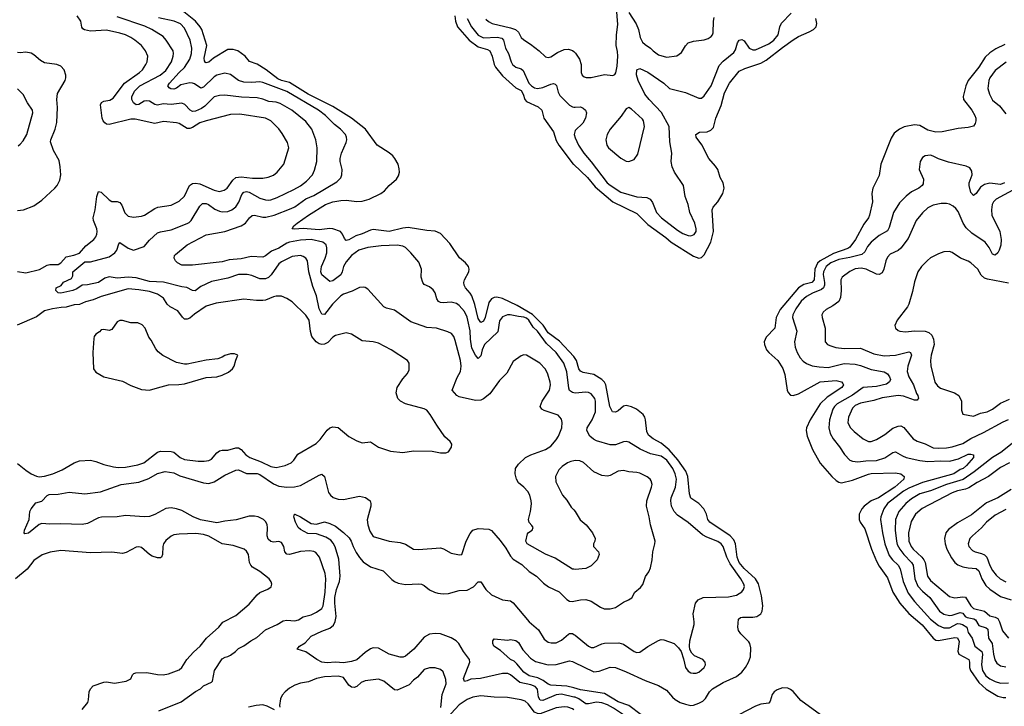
# Model space of a CAD drawing. Header units: inches. Extents: x 1834610 to 2027685, y 642842 to 774116.
# Tile 459 of 632: x 1955885 to 1963198, y 730063 to 735162. Entities that reach past the tile are written whole.
import ezdxf

# ---------------------------------------------------------------- set-up
doc = ezdxf.new("R2010")
doc.units = ezdxf.units.IN
doc.header["$MEASUREMENT"] = 0
doc.layers.add('B9753', color=7, linetype='Continuous')
doc.layers.add('B9763', color=7, linetype='Continuous')

msp = doc.modelspace()

# ---------------------------------------------------------------- linework, layer by layer
at = {"layer": 'B9753', "color": 5}
for points, elevation in [([(1955870, 733292.6), (1955930, 733281.5), (1956032.3, 733307.7), (1956090, 733338.4), (1956110, 733344.1), (1956170, 733343.7), (1956190, 733357.4), (1956230, 733401.3), (1956286.4, 733413.6), (1956330, 733429.1), (1956376.4, 733483.6), (1956435.6, 733530), (1956451.7, 733550), (1956458.9, 733570), (1956461.1, 733590), (1956457.3, 733610), (1956434.5, 733670), (1956431.9, 733690), (1956445.6, 733750), (1956457, 733850), (1956470, 733886.4), (1956490, 733882.3), (1956550, 733823.6), (1956570, 733812.2), (1956610, 733811.1), (1956630, 733804.2), (1956643.8, 733783.8), (1956666.7, 733726.7), (1956690, 733703.1), (1956730, 733694.9), (1956790, 733702.8), (1956811.5, 733710), (1956890, 733760.9), (1956910.8, 733769.2), (1957010, 733785.4), (1957070, 733815), (1957110, 733850.2), (1957147, 733930), (1957170, 733946.5), (1957190, 733948.1), (1957222.4, 733942.4), (1957330, 733895), (1957370, 733887.2), (1957404.2, 733895.8), (1957425.1, 733910), (1957468.6, 733971.4), (1957490.7, 733989.3), (1957530, 733994.2), (1957615, 733985), (1957690, 733985.4), (1957730, 733992.4), (1957770, 734006.9), (1957797.4, 734030), (1957846.6, 734090), (1957885.1, 734210), (1957875, 734250), (1957835.7, 734315.7), (1957810, 734352.6), (1957750, 734410.9), (1957710, 734431.4), (1957519.9, 734459.9), (1957450, 734459.1), (1957270, 734411.6), (1957224.4, 734395.6), (1957170, 734360.9), (1957150, 734353.2), (1957130, 734353.6), (1957070, 734391.5), (1957050, 734396.8), (1956953.7, 734406.3), (1956888.7, 734390), (1956743.5, 734423.5), (1956710, 734422.6), (1956550, 734382.5), (1956530, 734385.7), (1956516.5, 734396.5), (1956505.4, 734410), (1956497.7, 734430), (1956484.8, 734530), (1956494, 734546), (1956510, 734556.1), (1956554.6, 734565.4), (1956580.4, 734579.6), (1956663.6, 734690), (1956775.8, 734770), (1956796.8, 734790), (1956823.1, 734830), (1956831.9, 734850), (1956837.2, 734890), (1956819.3, 734930), (1956790, 734969.7), (1956741, 735010), (1956710, 735029), (1956670, 735049.8), (1956630, 735062.5), (1956530, 735083.4), (1956410, 735077.7), (1956365.8, 735085.8), (1956354.3, 735094.3), (1956347.1, 735107.1), (1956339, 735150), (1956312.3, 735190)], 380), ([(1960000, 731080.2), (1959990, 731082.4), (1959862.4, 731162.4), (1959790, 731191.6), (1959655.1, 731270), (1959645.1, 731290), (1959657.2, 731342.8), (1959665.2, 731354.8), (1959691.8, 731370), (1959698.7, 731390), (1959690, 731406), (1959668.2, 731428.2), (1959664.7, 731450), (1959679.7, 731510), (1959685.8, 731565.8), (1959683.6, 731590), (1959673.6, 731630), (1959658.7, 731658.7), (1959630, 731689.6), (1959590, 731722.4), (1959574.7, 731750), (1959566.2, 731790), (1959568.9, 731830), (1959590, 731860.3), (1959641.3, 731910), (1959682, 731930), (1959790, 731970.3), (1959830, 731994.6), (1959870, 732041.1), (1959886.6, 732070), (1959910.9, 732130), (1959915.3, 732170), (1959910, 732195.1), (1959885.7, 732225.7), (1959779.7, 732259.7), (1959762.7, 732270), (1959750, 732289), (1959766.3, 732330), (1959819.3, 732410), (1959828.5, 732450), (1959825.7, 732470), (1959808.4, 732530), (1959790, 732567.3), (1959749.5, 732610), (1959650, 732669.5), (1959630, 732672), (1959610, 732666.6), (1959550, 732623), (1959504.2, 732535.8), (1959450, 732482), (1959376.9, 732383.1), (1959330, 732345.4), (1959310, 732336), (1959270, 732334.6), (1959150, 732361.7), (1959131.1, 732371.1), (1959097.2, 732410), (1959134.5, 732505.5), (1959159.8, 732550), (1959165.3, 732590), (1959159.3, 732630), (1959120.2, 732780.2), (1959109.8, 732809.8), (1959091.8, 732831.8), (1959064.7, 732844.7), (1958981.2, 732870), (1958910, 732875.7), (1958790, 732917.2), (1958670, 733005.1), (1958610, 733019.7), (1958590, 733029.6), (1958470, 733159.5), (1958450, 733174), (1958436.6, 733176.6), (1958410, 733173.3), (1958353.8, 733146.2), (1958290, 733123.1), (1958270, 733110.8), (1958209.4, 733050), (1958150, 732973.3), (1958130, 732975.8), (1958110, 733015.1), (1958090.6, 733110), (1958061.4, 733181.4), (1958033.4, 733290), (1958021.8, 733370), (1958009.7, 733390), (1957990, 733404.2), (1957970, 733409.8), (1957910, 733403.5), (1957830, 733363.8), (1957810, 733348.5), (1957754, 733266), (1957732.6, 733247.4), (1957710, 733237), (1957670, 733237.4), (1957610, 733262.3), (1957574, 733270), (1957510, 733269.1), (1957430, 733242.4), (1957310, 733217.6), (1957230, 733180.8), (1957189.5, 733149.5), (1957170, 733151), (1957127.5, 733172.5), (1957090, 733177.7), (1956952.4, 733212.4), (1956850, 733218.7), (1956750, 733245.9), (1956690, 733249.5), (1956610, 733243.6), (1956548.6, 733251.4), (1956516.6, 733243.4), (1956470, 733211.1), (1956390, 733192.8), (1956350, 733191.1), (1956310, 733163.4), (1956279.1, 733150), (1956190, 733129.8), (1956170, 733133.2), (1956153.2, 733150), (1956157.2, 733170), (1956192.4, 733187.6), (1956210, 733212.2), (1956270, 733241.1), (1956279.2, 733260.8), (1956279.8, 733290), (1956370, 733363), (1956410, 733364.2), (1956550, 733401.1), (1956591.3, 733430), (1956607.2, 733450), (1956622.4, 733497.6), (1956630, 733508), (1956690, 733465.3), (1956730, 733449.5), (1956810, 733476.9), (1956850, 733525), (1956910, 733578.5), (1956932.3, 733587.7), (1957010, 733601.8), (1957130, 733647.2), (1957143.8, 733656.2), (1957158, 733670), (1957222, 733778), (1957243, 733797), (1957270, 733797.1), (1957286.7, 733790), (1957335.7, 733755.7), (1957370, 733739), (1957390, 733735.3), (1957430, 733738.3), (1957459.7, 733750), (1957490, 733771.1), (1957514, 733806), (1957536.1, 733863.9), (1957550, 733882.2), (1957570, 733886.6), (1957590, 733880.7), (1957670, 733836.4), (1957710, 733823.9), (1957730, 733822.6), (1957750, 733825), (1957797.4, 733842.6), (1957920.2, 733899.8), (1957970, 733928.3), (1958016.7, 733963.4), (1958060.9, 734010), (1958075.3, 734044.7), (1958091.4, 734110), (1958095.2, 734210), (1958085.8, 734270), (1958055.5, 734350), (1958010, 734406.2), (1957906.4, 734490), (1957819.5, 734539.5), (1957790, 734548.5), (1957734.6, 734554.6), (1957690, 734572.8), (1957650, 734581.2), (1957533.9, 734586.1), (1957410, 734600.7), (1957370, 734599.8), (1957330, 734588), (1957260.3, 734519.7), (1957236.4, 734503.6), (1957190, 734483), (1957170, 734479.8), (1957151.1, 734491.1), (1957112.9, 734532.9), (1957090, 734541.5), (1957010, 734533.2), (1956950, 734537.4), (1956910, 734528.4), (1956890, 734532.2), (1956850, 734556.3), (1956830, 734560.2), (1956810, 734555.9), (1956770, 734532.7), (1956750, 734530.6), (1956730, 734544.4), (1956717, 734570), (1956718.1, 734590), (1956737.7, 734630), (1956778.8, 734670), (1956928.1, 734750), (1956970, 734784.6), (1957012.7, 734850), (1957025.7, 734890), (1957028.2, 734910), (1957024, 734930), (1956973.3, 735010), (1956950, 735037.6), (1956865.7, 735090), (1956814.6, 735114.6), (1956610, 735184.4)], 360), ([(1960000, 732390.9), (1959990, 732392.8), (1959970, 732407.1), (1959964.5, 732424.5), (1959950, 732547.3), (1959927.7, 732610), (1959870, 732691.2), (1959798.3, 732758.3), (1959730, 732847.8), (1959698.1, 732878.1), (1959667.1, 732930), (1959650, 732946), (1959630, 732953.5), (1959590, 732957.3), (1959528.7, 732971.3), (1959507.3, 732970), (1959470, 732954.8), (1959450, 732926.6), (1959435.7, 732844.3), (1959338.3, 732750), (1959319.5, 732710), (1959310, 732665.1), (1959290, 732645.1), (1959270, 732669.7), (1959243.6, 732723.6), (1959232.3, 732790), (1959230.2, 732850.2), (1959214.8, 732930), (1959210, 732952.4), (1959190, 732995.1), (1959150, 733040.4), (1959130, 733055), (1959090, 733063.9), (1959030, 733058.5), (1959010, 733062), (1958997, 733070), (1958984.7, 733090), (1958970, 733133.2), (1958955.2, 733155.2), (1958930, 733177), (1958890, 733196.2), (1958878.7, 733210), (1958867.7, 733250), (1958868.4, 733310), (1958850, 733360.9), (1958790, 733431.8), (1958750, 733469.6), (1958730, 733481.3), (1958688.4, 733488.5), (1958570, 733481.8), (1958470, 733469.8), (1958404.2, 733450), (1958349.2, 733410), (1958310, 733362.7), (1958289.5, 733330), (1958280.1, 733290), (1958270, 733268), (1958210, 733221.8), (1958190, 733216.8), (1958130, 733266.9), (1958121.5, 733290), (1958127.9, 733330), (1958154.7, 733390), (1958165.9, 733430), (1958167.1, 733467.2), (1958161.4, 733490), (1958136.2, 733510), (1958050, 733529.9), (1957970, 733525.4), (1957890, 733509.2), (1957870, 733501.8), (1957810, 733465.6), (1957756.2, 733443.8), (1957710, 733407.8), (1957690, 733398), (1957604.1, 733404.1), (1957530, 733386.3), (1957442.3, 733377.7), (1957390, 733363.6), (1957170, 733339), (1957090, 733338.9), (1957056.8, 733356.8), (1957042.6, 733370), (1957032.2, 733390), (1957035.1, 733410), (1957041.9, 733418.1), (1957129.6, 733490), (1957270, 733563.8), (1957410, 733589.5), (1957529.4, 733630.6), (1957561.4, 733650), (1957592.1, 733690), (1957612.2, 733707.8), (1957630, 733710.8), (1957690, 733695.5), (1957714.5, 733694.5), (1957775.8, 733710), (1957900.8, 733759.3), (1957930, 733772.8), (1958010, 733831.5), (1958070, 733857.1), (1958241.7, 733958.4), (1958271.5, 733988.5), (1958279.1, 734010), (1958279.7, 734050), (1958265.1, 734110), (1958265.3, 734130), (1958275.6, 734170), (1958309.6, 734249.7), (1958314.7, 734270), (1958313.3, 734290), (1958303.9, 734310), (1958267.8, 734350), (1958223.9, 734383.9), (1958156, 734450), (1958105.7, 734490), (1957870, 734629.9), (1957690, 734696), (1957670, 734699.9), (1957610, 734694.5), (1957550, 734697.8), (1957511.1, 734711.1), (1957450, 734754), (1957410, 734764.8), (1957350, 734749.8), (1957330, 734738.7), (1957250, 734659.9), (1957230, 734654.2), (1957184.5, 734684.5), (1957170, 734691), (1957150, 734692.4), (1957081.5, 734678.5), (1957050, 734652.8), (1957030, 734645.7), (1957008.1, 734648.1), (1956996.1, 734656.1), (1956986.6, 734670), (1956997.8, 734690), (1957069.9, 734770), (1957110, 734807.5), (1957148.2, 734870), (1957161.9, 734910), (1957163.2, 734950), (1957151.2, 735010), (1957110, 735098.3), (1957078.5, 735130), (1957031.9, 735151.9), (1956915.3, 735175.3)], 340), ([(1960000.1, 732660.1), (1959893.8, 732773.8), (1959810, 732836.2), (1959773.7, 732893.7), (1959693.5, 732973.5), (1959580.1, 733040.1), (1959470, 733090.4), (1959430, 733100.2), (1959410, 733098.1), (1959390, 733089), (1959370, 733062), (1959342, 732950), (1959330, 732923.5), (1959310, 732912.8), (1959290, 732942), (1959266.5, 733046.5), (1959244.2, 733110), (1959232.2, 733132.2), (1959197.4, 733170), (1959186, 733190), (1959183.5, 733210), (1959188.9, 733230), (1959222, 733290), (1959223.1, 733310), (1959217.6, 733330), (1959196.8, 733356.8), (1959152.8, 733392.8), (1959080.3, 733500.3), (1959010, 733573), (1958970.6, 733590.6), (1958910, 733595.7), (1958770, 733618.1), (1958730, 733613.7), (1958630, 733587.8), (1958510, 733604.6), (1958490, 733599.7), (1958430, 733570.7), (1958382.8, 733557.2), (1958330, 733527.4), (1958310, 733522.6), (1958297.1, 733537.1), (1958283.2, 733570), (1958267.8, 733587.8), (1958210, 733607.9), (1958189.6, 733610.4), (1958110, 733602.2), (1957990, 733612.3), (1957925.9, 733605.9), (1957909.2, 733610), (1957922, 733630), (1957945.6, 733650), (1958030, 733711.3), (1958157.6, 733790), (1958210, 733808.5), (1958270, 733818.5), (1958310, 733820.5), (1958390, 733812.6), (1958430, 733815.4), (1958482, 733830), (1958568.6, 733871.4), (1958595.1, 733890), (1958629.5, 733930), (1958683.1, 733976.9), (1958698.2, 734001.8), (1958705.1, 734030), (1958704.7, 734055.3), (1958695.3, 734090), (1958672, 734130), (1958656.8, 734150), (1958630, 734173.1), (1958540.5, 734230), (1958454.6, 734350), (1958350.6, 734430), (1958210, 734516.5), (1958028.3, 734608.3), (1957890, 734695.9), (1957830, 734709.4), (1957802.6, 734722.6), (1957715.4, 734790), (1957650, 734831.3), (1957592.5, 734852.5), (1957559.1, 734890), (1957505.1, 734930), (1957470, 734940.9), (1957430, 734940.5), (1957324.9, 734875.1), (1957290, 734847.6), (1957270, 734841.3), (1957264.2, 734844.2), (1957256.9, 734856.9), (1957256.3, 734876.3), (1957275.2, 734970), (1957237.5, 735090), (1957225.5, 735110), (1957190, 735149.9), (1957091, 735231)], 320), ([(1959116.4, 735190), (1959122, 735150), (1959137.2, 735110), (1959223.9, 735010), (1959290, 734959.9), (1959359.6, 734939.6), (1959376.5, 734930), (1959395.3, 734890), (1959408.8, 734830), (1959419.2, 734810), (1959470, 734744.2), (1959570, 734656.8), (1959610, 734636.3), (1959624.5, 734610), (1959636, 734570), (1959650, 734553.6), (1959735, 734515.1), (1959763.1, 734490), (1959779.2, 734430), (1959849.7, 734329.7), (1959870, 734264.6), (1959889.7, 734229.7), (1959995.7, 734090), (1960000, 734085.9)], 320), ([(1959207.8, 735170), (1959240.1, 735110), (1959290, 735047), (1959330, 735026.1), (1959432.1, 735032.1), (1959465.4, 735025.4), (1959478.9, 735010), (1959494.6, 734950), (1959516.6, 734910), (1959535.3, 734850), (1959546.2, 734830), (1959569.6, 734809.6), (1959610, 734795.8), (1959624, 734784), (1959666.4, 734690), (1959686.8, 734670), (1959710, 734656.3), (1959731.5, 734651.5), (1959770, 734659.3), (1959830, 734684.4), (1959850, 734687.2), (1959862.4, 734682.4), (1959872.1, 734672.1), (1959884.7, 734624.7), (1959898.1, 734598.1), (1959970, 734526), (1959990, 734514.6), (1960000, 734513.1)], 340), ([(1959347.1, 735167.1), (1959368.2, 735148.2), (1959393.6, 735133.6), (1959530, 735102.3), (1959568.9, 735088.9), (1959589.1, 735070), (1959610.3, 735030), (1959630, 735011.8), (1959680.2, 734980.2), (1959743.8, 734930), (1959790, 734886), (1959810, 734881.3), (1959830, 734887), (1959880.6, 734919.4), (1959930, 734940.3), (1959962, 734942), (1959990, 734934), (1960000, 734925.5)], 360), ([(1955870, 733745.8), (1955913.2, 733750), (1955990, 733779.6), (1956050, 733822), (1956146.9, 733910), (1956163.9, 733930), (1956183.1, 733970), (1956189.8, 734010), (1956186.6, 734070), (1956177.5, 734117.5), (1956136, 734190), (1956114.6, 734254.6), (1956115.7, 734270), (1956149.8, 734350), (1956161.9, 734398.1), (1956165.4, 734510), (1956161.1, 734570), (1956166.2, 734613.8), (1956223, 734710), (1956227.8, 734730), (1956227.8, 734750), (1956214.7, 734790), (1956190, 734817.6), (1956162, 734830), (1956070, 734842.6), (1956039.6, 734859.6), (1955990, 734901.6), (1955970, 734913), (1955930, 734920.4), (1955890, 734916.4), (1955870, 734919.1)], 420), ([(1955874.1, 734225.9), (1955890, 734237.6), (1955910, 734262.4), (1955938, 734310), (1955982.2, 734470), (1955981.1, 734490), (1955944.4, 734544.4), (1955910, 734607.6), (1955870, 734649.7)], 440), ([(1955870, 731866.3), (1955930, 731816.9), (1955970.4, 731790), (1956010, 731771.4), (1956030, 731767.7), (1956070, 731773), (1956132.3, 731790), (1956200.6, 731819.4), (1956290, 731870.4), (1956330, 731886.4), (1956410, 731890.3), (1956450, 731882), (1956510, 731859.6), (1956581.4, 731841.4), (1956617.1, 731837.1), (1956670, 731839.1), (1956763.4, 731856.6), (1956808.1, 731871.9), (1956910, 731950.2), (1956930, 731957.6), (1957010, 731954), (1957029.4, 731949.4), (1957078, 731910), (1957110, 731896.5), (1957210, 731883.5), (1957256.6, 731883.4), (1957290, 731889.1), (1957310, 731898.3), (1957350, 731944.6), (1957370, 731960.8), (1957390, 731965.6), (1957430, 731964.2), (1957490, 731982.7), (1957510, 731982), (1957530, 731970.2), (1957564.1, 731930), (1957594.9, 731910), (1957678.3, 731878.3), (1957750, 731842.8), (1957790, 731835.5), (1957858, 731850), (1957900.5, 731870), (1957921.7, 731890), (1957950, 731934.9), (1958086.5, 732013.5), (1958116.6, 732043.4), (1958170, 732112.7), (1958190, 732130.4), (1958210, 732137.6), (1958250, 732132.4), (1958330, 732067.7), (1958390, 732033.4), (1958430, 732018.8), (1958490, 732027.3), (1958550, 731986.7), (1958638.8, 731958.8), (1958730, 731948.2), (1958810, 731960.5), (1958950, 731957.3), (1959010, 731946), (1959050, 731944.7), (1959070, 731952), (1959092.9, 731987.1), (1959094, 732010), (1959082, 732030), (1959043.2, 732063.2), (1958982.7, 732150), (1958935.1, 732230), (1958910, 732260.9), (1958890, 732273), (1958750, 732309.7), (1958713.6, 732330), (1958693, 732350), (1958682.6, 732390), (1958690, 732430.7), (1958730, 732494), (1958764.8, 732535.2), (1958778, 732562), (1958779, 732610), (1958765.2, 732630), (1958645.2, 732710), (1958550, 732759.7), (1958510, 732769.7), (1958430, 732776.9), (1958350, 732825.6), (1958310, 732837.6), (1958230, 732816.8), (1958210, 732803.1), (1958175, 732765), (1958150, 732751.5), (1958130, 732749.2), (1958110, 732755.4), (1958086.8, 732770), (1958056, 732810), (1958045.3, 732845.3), (1958034.3, 732930), (1958010, 732968.4), (1957907.9, 733067.9), (1957870, 733091.8), (1957830, 733107.9), (1957790, 733108.9), (1957770, 733104.6), (1957710, 733079), (1957690, 733075.9), (1957643.8, 733076.2), (1957550, 733087.5), (1957343.8, 733056.2), (1957270, 733034), (1957184.6, 732975.4), (1957150, 732946.3), (1957130, 732938.2), (1957110, 732938.4), (1957093.5, 732953.5), (1957059.5, 732999.5), (1957003.1, 733030), (1956981.6, 733050), (1956953, 733093), (1956910, 733122.9), (1956850, 733142.4), (1956770, 733156.6), (1956690, 733162.8), (1956490, 733105.8), (1956430, 733081.2), (1956373.1, 733066.9), (1956330, 733047.4), (1956290, 733044.4), (1956230, 733026.7), (1956194.3, 733025.7), (1956130, 733015.2), (1956070, 732999.6), (1956010, 732956.5), (1955865.9, 732894.1)], 380), ([(1960000, 731885.4), (1959979.1, 731880.9), (1959953, 731870), (1959915.3, 731844.7), (1959890, 731818.4), (1959873.7, 731790), (1959865.3, 731770), (1959866.7, 731730), (1959918, 731630), (1959950, 731594), (1959982, 731542), (1960000, 731521.7)], 360), ([(1956918, 730030), (1957084, 730096), (1957190, 730171.8), (1957227.1, 730192.9), (1957250, 730214.3), (1957310, 730242.4), (1957316.5, 730250), (1957332.2, 730330), (1957390, 730414.8), (1957411.3, 730428.7), (1957430, 730432.2), (1957450, 730443.6), (1957488, 730470), (1957510, 730492.7), (1957550, 730512.2), (1957602.2, 730550), (1957646.9, 730573.1), (1957710, 730630.2), (1957797.4, 730670), (1957841.5, 730698.5), (1957870, 730703), (1957930, 730698.3), (1957955.2, 730704.8), (1957990, 730726.4), (1958050, 730743), (1958090, 730761.6), (1958130, 730788.3), (1958138.5, 730810), (1958153.2, 730910), (1958159.9, 731010), (1958153.4, 731050), (1958112, 731170), (1958085, 731205), (1958070, 731212.9), (1958037.8, 731217.8), (1957970, 731211.4), (1957890, 731189.2), (1957870, 731193.7), (1957855.6, 731210), (1957848.2, 731250), (1957830, 731279.5), (1957810, 731286), (1957770, 731281.5), (1957750, 731286.2), (1957730, 731304.2), (1957722.5, 731330), (1957726.4, 731390), (1957723.5, 731410), (1957712.2, 731432.2), (1957695.1, 731450), (1957656, 731470), (1957630, 731475.4), (1957590, 731474.2), (1957493.3, 731446.7), (1957410, 731437.6), (1957350, 731424.7), (1957228.4, 731448.4), (1957173.7, 731470), (1957090, 731516.8), (1957050, 731530.6), (1957010, 731536.8), (1956970, 731531.3), (1956890, 731487), (1956850, 731473.5), (1956810.2, 731469.8), (1956670, 731481), (1956610, 731471.2), (1956493, 731467), (1956470, 731461.6), (1956390, 731420.7), (1956350, 731412), (1956190, 731418), (1956110, 731415.1), (1956050, 731421.2), (1956030, 731413.2), (1955950, 731349.6), (1955923.7, 731343.7), (1955919, 731350), (1955920.9, 731370), (1955954.5, 731450), (1955959.6, 731510), (1955969.6, 731530), (1956006.2, 731573.8), (1956050, 731587), (1956090, 731627.2), (1956104.5, 731635.5), (1956170, 731639.3), (1956253.7, 731653.7), (1956370, 731641.1), (1956485.1, 731654.9), (1956638, 731710), (1956770, 731728.2), (1956844.5, 731755.5), (1956910, 731792.1), (1956965.5, 731805.5), (1957030, 731795.5), (1957075.3, 731775.3), (1957250, 731723.1), (1957290, 731717.3), (1957330, 731729), (1957410, 731778.5), (1957490, 731816.5), (1957510, 731818.2), (1957570, 731791.7), (1957650, 731791.4), (1957670, 731784.5), (1957770, 731714.2), (1957810, 731698.2), (1957870.5, 731689.5), (1957927.2, 731692.8), (1957970, 731702), (1958110, 731779.5), (1958130, 731786), (1958150.2, 731770.2), (1958178.7, 731650), (1958192.7, 731630), (1958213.7, 731613.7), (1958250, 731601.5), (1958290, 731599.1), (1958410, 731622.3), (1958453.9, 731613.9), (1958487.7, 731590), (1958494.4, 731570), (1958494, 731550), (1958466.6, 731446.6), (1958470.5, 731410), (1958484.7, 731364.7), (1958510, 731324), (1958630, 731288.4), (1958710, 731280.5), (1958750, 731267.3), (1958810, 731230.8), (1958847.1, 731227.1), (1959010, 731238.7), (1959032.8, 731232.7), (1959090, 731200.5), (1959151.9, 731188.1), (1959170, 731191.3), (1959201.1, 731290), (1959230, 731346), (1959249.8, 731370.2), (1959290, 731383.2), (1959370, 731378.5), (1959390, 731367.4), (1959454.1, 731294.1), (1959496.4, 731236.4), (1959530, 731178.4), (1959550, 731155.8), (1959615.6, 731115.6), (1959670, 731064.2), (1959724.9, 731030), (1959776.3, 730976.3), (1959814, 730950), (1959892.3, 730912.3), (1959950, 730854.9), (1959970, 730844.2), (1959990, 730842.3), (1960000, 730844.2)], 360), ([(1960000, 730131.8), (1959910, 730152.6), (1959870, 730148.7), (1959770, 730105.3), (1959750, 730107.9), (1959739.2, 730130), (1959730.4, 730190), (1959714.4, 730210), (1959681.8, 730221.8), (1959599.3, 730239.3), (1959530, 730296.7), (1959510, 730307.2), (1959470, 730307), (1959308, 730270), (1959236.5, 730263.5), (1959210, 730251.2), (1959188.1, 730248.1), (1959180.4, 730270), (1959228.2, 730390), (1959225, 730410), (1959181.1, 730470), (1959146.3, 730530), (1959127.1, 730550), (1959090, 730572.6), (1959010, 730601.4), (1958970, 730604.5), (1958930, 730598.5), (1958890, 730577.5), (1958812.3, 730487.7), (1958750, 730434.2), (1958732.9, 730427.2), (1958710, 730427.7), (1958630, 730450.5), (1958550, 730494.4), (1958510, 730498.1), (1958489.6, 730490.4), (1958450, 730462.9), (1958390, 730408.5), (1958350, 730396.5), (1958290, 730386.8), (1958230, 730390.6), (1958170, 730386), (1958130, 730390.9), (1958091.6, 730410), (1958010, 730466.6), (1957946, 730486), (1957962.7, 730510), (1958005.3, 730534.7), (1958050, 730584.9), (1958130, 730621.8), (1958190, 730642.7), (1958215.4, 730664.6), (1958227.8, 730692.2), (1958235.4, 730730), (1958224.9, 730830), (1958225.6, 730870), (1958238.5, 730930), (1958259.4, 730990), (1958264.8, 731030), (1958256.6, 731156.6), (1958227.2, 731247.2), (1958213.9, 731273.9), (1958196, 731296), (1958158.7, 731318.7), (1958090, 731343.2), (1958025.1, 731345.1), (1957970, 731376.9), (1957954.7, 731390), (1957934, 731430), (1957921.2, 731470), (1957926, 731490), (1957929.3, 731490.7), (1957970, 731470.5), (1958050, 731420.4), (1958090, 731414.9), (1958150, 731431.8), (1958190, 731421.1), (1958230, 731400.3), (1958290, 731353.9), (1958333.1, 731313.1), (1958347.8, 731290), (1958361.9, 731250), (1958384.8, 731204.8), (1958407.9, 731167.9), (1958435.7, 731135.7), (1958490, 731099.8), (1958584.9, 731070), (1958650, 731003.6), (1958669, 730989), (1958696.6, 730976.6), (1958750, 730968), (1958850, 730972.2), (1958868.8, 730968.8), (1958890, 730959.2), (1958930, 730928.4), (1958966.7, 730910), (1958990, 730902.3), (1959030, 730897.6), (1959070, 730901), (1959150, 730922.6), (1959210, 730925.9), (1959255.1, 730950), (1959290, 730988.4), (1959310, 730988), (1959347.6, 730930), (1959390.3, 730890), (1959470, 730852.9), (1959530, 730847.3), (1959550, 730831.4), (1959669.2, 730689.2), (1959737.4, 730630), (1959780.5, 730560.5), (1959810, 730540.3), (1959833, 730533), (1959870, 730534.3), (1959910, 730552.9), (1959960.6, 730599.4), (1959970, 730604.4), (1959990, 730603.2), (1960000, 730597.2)], 340), ([(1956350, 730038.7), (1956391.2, 730090), (1956397.2, 730110), (1956401.2, 730170), (1956410, 730193.7), (1956430, 730215.2), (1956510, 730242.8), (1956530, 730244.9), (1956590, 730234.7), (1956675.3, 730250), (1956710, 730267.7), (1956723.9, 730296.1), (1956733.6, 730306.4), (1956748.3, 730311.7), (1956830, 730314.7), (1956910, 730298), (1956950, 730295.6), (1956990, 730304.2), (1957070, 730334.4), (1957089.7, 730350.3), (1957127.8, 730410), (1957175, 730464.9), (1957225.6, 730510), (1957273.3, 730570), (1957363.6, 730650), (1957393.5, 730686.5), (1957490, 730736.4), (1957590, 730820.5), (1957649.7, 730890.3), (1957670, 730908), (1957727.6, 730932.4), (1957754, 730950), (1957757.2, 730970), (1957752.9, 730987.1), (1957738.4, 731010), (1957670, 731065.1), (1957615, 731095), (1957601.2, 731110), (1957593.2, 731130), (1957583.5, 731190), (1957570, 731215.8), (1957553.3, 731230), (1957470, 731256.8), (1957390, 731269.8), (1957290, 731325.2), (1957250, 731339.6), (1957194, 731346), (1957070, 731341.5), (1957030, 731336.1), (1957010, 731327.4), (1956970, 731295.4), (1956953.6, 731270), (1956948.3, 731250), (1956947, 731190), (1956938, 731170), (1956930, 731165.1), (1956910, 731165.3), (1956870, 731177.8), (1956849.7, 731190), (1956790, 731242.9), (1956770, 731247.3), (1956750, 731245.1), (1956676.1, 731203.9), (1956650, 731197.6), (1956570, 731207.2), (1956410, 731202.7), (1956190, 731219.7), (1956111.5, 731208.5), (1956052.4, 731187.6), (1955990, 731146.3), (1955939.7, 731080.3), (1955855.3, 731010)], 380), ([(1960000, 730199.2), (1959950, 730212.9), (1959830, 730219.1), (1959810, 730227), (1959773.9, 730253.9), (1959734.8, 730274.8), (1959669.8, 730290), (1959630, 730317.1), (1959578.7, 730378.7), (1959557.1, 730397.1), (1959531.5, 730410), (1959457.1, 730477.1), (1959406.6, 730510), (1959399.3, 730530), (1959399, 730550), (1959410, 730564.7), (1959510, 730554.8), (1959530, 730558.8), (1959570, 730552.4), (1959590, 730537.6), (1959621.8, 730481.8), (1959679.8, 730419.8), (1959716, 730396), (1959790, 730374.7), (1959810, 730371.2), (1959870, 730374.1), (1959970, 730400.2), (1959990, 730395.2), (1960000, 730390.3)], 320), ([(1959012.9, 730052.9), (1959022.7, 730150), (1959052.4, 730230), (1959050, 730262), (1959030, 730319.3), (1959010, 730335.1), (1958970, 730349.5), (1958930, 730349.6), (1958890, 730336.2), (1958840.8, 730279.2), (1958810, 730255.8), (1958777.7, 730222.3), (1958690, 730183.5), (1958670, 730184.4), (1958590, 730249.7), (1958550, 730263.5), (1958450, 730250.8), (1958421.4, 730238.6), (1958390, 730208.8), (1958370, 730202), (1958350, 730206), (1958330, 730219.7), (1958290, 730276.9), (1958250, 730287.8), (1958150, 730282.4), (1958090, 730269.8), (1958030, 730245.8), (1957970, 730234.8), (1957930, 730219.8), (1957890, 730196.8), (1957856.9, 730170), (1957835.3, 730144.7), (1957822.5, 730117.5), (1957814.9, 730070), (1957817.1, 730057.1)], 360), ([(1960000, 730036.8), (1959990, 730044.1), (1959955.8, 730055.8), (1959930, 730059.1), (1959870, 730051.9), (1959750, 730007.7), (1959730, 730008.7), (1959710, 730020.5), (1959661.6, 730081.6), (1959640, 730100), (1959610, 730110.7), (1959509.2, 730129.2), (1959410, 730131.3), (1959310, 730141.2), (1959250, 730131.1), (1959210, 730113.7), (1959150, 730074), (1959090, 730009), (1959079.5, 730000)], 360), ([(1957777.5, 730037.5), (1957724, 730064), (1957690, 730074), (1957640.4, 730070), (1957584.5, 730055.5)], 360)]:
    msp.add_lwpolyline(points, dxfattribs=dict(at, elevation=elevation))
at = {"layer": 'B9753', "color": 5, "elevation": 420}
msp.add_lwpolyline([(1956650, 732929.1), (1956630, 732928.3), (1956610, 732919.3), (1956570, 732860.5), (1956550, 732854.3), (1956510, 732862), (1956490, 732857.7), (1956476.9, 732843.1), (1956450, 732826), (1956437.4, 732810), (1956434.9, 732794.9), (1956428, 732690), (1956433.4, 732570), (1956450, 732544), (1956509.1, 732509.1), (1956650, 732476.5), (1956710, 732446), (1956790, 732416), (1956850, 732411.6), (1956910, 732429.1), (1956990, 732451.1), (1957067.7, 732452.3), (1957110, 732458), (1957270, 732503.7), (1957350, 732510.5), (1957390, 732522), (1957436.1, 732543.9), (1957466.6, 732570), (1957479.3, 732590), (1957490, 732634), (1957506, 732670), (1957480.4, 732680.4), (1957450, 732681.2), (1957410, 732669.3), (1957390, 732655.1), (1957357.5, 732642.5), (1957270, 732632.6), (1957130, 732604), (1957110, 732604), (1957050, 732617.3), (1956948.2, 732668.2), (1956914.5, 732694.5), (1956896.4, 732716.4), (1956860.9, 732780.9), (1956843.4, 732803.4), (1956816.5, 732870), (1956795.6, 732895.6), (1956762, 732910), (1956710, 732910.7)], close=True, dxfattribs=at)
at = {"layer": 'B9763', "color": 5}
for points, elevation in [([(1960000, 734925.5), (1960013.8, 734913.8), (1960042, 734870), (1960054.4, 734830), (1960054.6, 734770), (1960063.1, 734750), (1960078.5, 734738.5), (1960093.7, 734733.7), (1960130, 734733.4), (1960230, 734753.8), (1960290, 734748.2), (1960305.6, 734754.4), (1960313.7, 734766.3), (1960323.8, 734816.2), (1960327.1, 734890), (1960324.8, 734924.8), (1960314.5, 734970), (1960317.4, 735050), (1960326.6, 735126.6), (1960318.7, 735250)], 360), ([(1960000, 734513.1), (1960010, 734511.6), (1960050, 734514.9), (1960070, 734506), (1960088, 734490), (1960094, 734470), (1960087, 734430), (1960067, 734393), (1960010, 734338), (1960004.7, 734310), (1960010, 734284.9), (1960035.2, 734230), (1960075.9, 734170), (1960130, 734106.2), (1960248.9, 733950), (1960270, 733932), (1960350, 733881.9), (1960470, 733847.2), (1960542.6, 733842.6), (1960568.2, 733830), (1960584.5, 733804.5), (1960615.5, 733730), (1960652.2, 733690), (1960770, 733598.4), (1960810, 733574.2), (1960850, 733559.7), (1960870, 733558), (1960894.5, 733565.5), (1960908.6, 733590), (1960909.8, 733610), (1960899, 733650), (1960863.5, 733730), (1960849.7, 733790), (1960827.6, 733850), (1960814.3, 733930), (1960748.3, 734030), (1960731, 734070), (1960725.1, 734110), (1960729.7, 734170), (1960714, 734254), (1960709.8, 734370), (1960652.6, 734472.6), (1960560.2, 734570), (1960529.4, 734610), (1960477.8, 734710), (1960467.6, 734752.4), (1960469.7, 734790.3), (1960490, 734798.4), (1960550, 734772), (1960670, 734690.2), (1960711.5, 734651.5), (1960830, 734621.3), (1960930, 734579.5), (1960950, 734580.4), (1960970, 734596.4), (1961022.2, 734670), (1961079.4, 734820.6), (1961110, 734854.2), (1961190, 734917.3), (1961202.5, 734937.5), (1961216.4, 734990), (1961230, 735008.8), (1961250, 735014), (1961265.3, 735005.3), (1961303.2, 734950), (1961330, 734937.1), (1961350, 734938.3), (1961450, 734983.5), (1961485.3, 735010), (1961518.9, 735050), (1961532.1, 735110), (1961544.5, 735135.5), (1961615.1, 735210)], 340), ([(1960410, 735216), (1960464.7, 735130), (1960482.2, 735090), (1960492.5, 735030), (1960510, 734995.2), (1960530, 734976.9), (1960571.4, 734951.4), (1960590.3, 734930), (1960630, 734901.5), (1960690, 734884.9), (1960765.3, 734894.7), (1960801.1, 734918.9), (1960831.1, 734968.9), (1960851.1, 734988.9), (1960890, 735003.7), (1960970, 735011.8), (1960998, 735022), (1961022, 735038), (1961031.1, 735048.9), (1961035.4, 735064.6), (1961037.4, 735150), (1961042.9, 735177.1)], 360), ([(1960000, 734085.9), (1960102.9, 733990), (1960159.7, 733919.7), (1960290, 733808.3), (1960470, 733721.9), (1960550, 733639.8), (1960684.1, 733544.1), (1960724.6, 733510), (1960890, 733406.8), (1960930, 733391.8), (1960950, 733395.6), (1960970, 733416.9), (1961017.7, 733510), (1961037.7, 733590), (1961029.1, 733750.9), (1961036, 733770), (1961069.9, 733810.1), (1961107.7, 733870), (1961118.7, 733910), (1961111, 733950), (1961088.5, 733990), (1961069.7, 734050), (1961054, 734074), (1961003.6, 734130), (1960952.7, 734232.7), (1960909.7, 734290), (1960907.6, 734310), (1960934.5, 734325.5), (1960991, 734329), (1961018, 734342), (1961038.3, 734361.7), (1961055.9, 734430), (1961096.3, 734523.7), (1961120.3, 734619.7), (1961158.1, 734690), (1961230, 734780.2), (1961270, 734800.5), (1961390, 734840.1), (1961430, 734861.1), (1961550, 734955.6), (1961630, 735011.2), (1961670, 735036.6), (1961750, 735070.9), (1961781.7, 735090), (1961801.4, 735110), (1961805.4, 735134.6), (1961798.3, 735170)], 320), ([(1963202.9, 734977.1), (1963134.6, 734945.4), (1963090, 734915.2), (1963056.6, 734883.4), (1963009.5, 734810), (1962929.6, 734710), (1962911.7, 734670), (1962892.8, 734592.7), (1962895.3, 734570), (1962956.5, 734490), (1962979.3, 734450), (1962986, 734430), (1962986, 734410), (1962982, 734390), (1962968.2, 734371.8), (1962930, 734360.7), (1962854.7, 734354.7), (1962736, 734330), (1962690, 734327), (1962630, 734342.2), (1962570, 734376.1), (1962530, 734382.1), (1962453.6, 734366.4), (1962420.3, 734350), (1962381.2, 734318.8), (1962357.8, 734282.2), (1962282, 734090), (1962270, 734006), (1962222.3, 733910), (1962214, 733870), (1962219.2, 733810), (1962197.6, 733710), (1962189.1, 733690), (1962155.7, 733644.3), (1962092.4, 733530), (1962050, 733472.7), (1962037, 733463), (1961930, 733424.7), (1961829.4, 733370.6), (1961810, 733352.9), (1961790.1, 733310), (1961787.1, 733230), (1961769.7, 733210.3), (1961710, 733195.6), (1961670, 733171.7), (1961532.5, 733010), (1961505, 732950), (1961493.2, 732870), (1961430, 732803.9), (1961415.3, 732770), (1961415.9, 732750), (1961433.2, 732710), (1961449.4, 732690), (1961515.3, 732630), (1961552.3, 732572.3), (1961568.1, 732528.1), (1961584.6, 732410), (1961592.4, 732392.4), (1961610, 732374.3), (1961630, 732371.2), (1961670, 732383.5), (1961830, 732472.5), (1961950, 732481.8), (1961990, 732472), (1961999.5, 732459.5), (1962003.8, 732450), (1961990.3, 732430), (1961882.3, 732357.7), (1961831.2, 732310), (1961755.9, 732190), (1961728.6, 732130), (1961727, 732110), (1961735.2, 732070), (1961772.8, 731970), (1961830, 731868.4), (1961916.3, 731770), (1961950, 731739.8), (1961970, 731727.8), (1961990, 731722.7), (1962070, 731743), (1962190, 731788), (1962210, 731790.6), (1962390, 731797.1), (1962429.3, 731789.3), (1962455.3, 731770), (1962451.6, 731750), (1962385.7, 731690), (1962264.3, 731610), (1962210, 731588.8), (1962158.3, 731550), (1962140.1, 731530), (1962120.5, 731490), (1962119.8, 731450), (1962127, 731430), (1962161.6, 731381.6), (1962211.3, 731230), (1962250, 731140.2), (1962270, 731103.5), (1962330, 731016.1), (1962370, 730910.2), (1962423.3, 730830), (1962490, 730752.9), (1962587.3, 730667.3), (1962670, 730567.7), (1962690, 730555), (1962710, 730551.5), (1962830, 730572.7), (1962850.5, 730570.5), (1962863.1, 730543.1), (1962852.9, 730472.9), (1962861.1, 730450), (1962934, 730410), (1962940.4, 730390), (1962939.9, 730350), (1962947.2, 730330), (1963010, 730240.3), (1963063.4, 730190), (1963150, 730137.5), (1963190, 730127.1), (1963210, 730128.6)], 320), ([(1963212.7, 734847.3), (1963130, 734783.9), (1963090.2, 734730), (1963083.2, 734710), (1963075.8, 734650), (1963087.2, 734610), (1963110, 734564.2), (1963163.4, 734523.4), (1963210, 734463.6)], 340), ([(1963198.8, 733950), (1963170, 733939.1), (1963090, 733947.1), (1963050, 733938), (1963022, 733918), (1962990, 733871.8), (1962970, 733856), (1962950, 733878), (1962936.1, 733930), (1962938.2, 733950), (1962959.1, 734010), (1962957.2, 734037.2), (1962941.6, 734061.6), (1962915.3, 734075.3), (1962784.7, 734104.7), (1962708.4, 734128.5), (1962670, 734149.5), (1962650, 734155.1), (1962610, 734151.8), (1962590, 734139.3), (1962572.7, 734110), (1962564.9, 734050), (1962597.6, 733977.6), (1962595.8, 733944.2), (1962588.4, 733930), (1962563.8, 733910), (1962510, 733882.7), (1962468.2, 733851.8), (1962419.2, 733800.8), (1962375.2, 733730), (1962342.3, 733617.7), (1962330, 733594.5), (1962270, 733559.1), (1962210, 733509.2), (1962182.7, 733477.3), (1962161.9, 733438.1), (1962140.7, 733419.3), (1962050, 733396.1), (1961970, 733382), (1961910, 733355.7), (1961875, 733330), (1961854.4, 733290), (1961853.6, 733270), (1961863.8, 733210), (1961862.9, 733190), (1961855, 733170), (1961841.5, 733158.5), (1961772.6, 733130), (1961730, 733106.4), (1961690, 733070.6), (1961650, 733015.8), (1961628.1, 732970), (1961626, 732950), (1961656.5, 732850), (1961639.1, 732770), (1961645, 732730), (1961659.7, 732690), (1961682, 732650), (1961704.8, 732624.8), (1961730, 732607.6), (1961771.7, 732591.7), (1961822.9, 732582.9), (1961890, 732579.3), (1962010, 732609.2), (1962090, 732604.2), (1962130, 732595), (1962210, 732563.3), (1962306, 732546), (1962331.9, 732531.9), (1962346.7, 732510), (1962352.3, 732490), (1962346.3, 732473.7), (1962324.2, 732455.8), (1962250, 732437.7), (1962150, 732430.3), (1962070, 732374.3), (1961957.7, 732310), (1961936.1, 732290), (1961923.5, 732270), (1961898.7, 732190), (1961895.1, 732130), (1961904, 732090), (1961928, 732048), (1961974.7, 731990), (1962011.7, 731931.7), (1962051, 731891), (1962070, 731883.9), (1962110, 731879.3), (1962170, 731886.8), (1962250, 731889), (1962311.9, 731908.1), (1962370, 731948.2), (1962390, 731953.6), (1962442.2, 731922.2), (1962470, 731911.5), (1962570, 731887.3), (1962630, 731879.9), (1962726.6, 731886.6), (1962790, 731883.5), (1962858.7, 731901.3), (1962930, 731934.4), (1962950, 731935.6), (1962970.3, 731930), (1962968.8, 731910), (1962917.1, 731850), (1962892.9, 731830), (1962870, 731821.1), (1962823.2, 731790), (1962590, 731723.8), (1962490, 731682.9), (1962450, 731660.1), (1962330, 731569.2), (1962302.7, 731530), (1962281.2, 731470), (1962279.2, 731450), (1962292.9, 731350), (1962311.1, 731270), (1962343.1, 731183.1), (1962368.1, 731150), (1962408.7, 731110), (1962424.9, 731084.9), (1962446.6, 730990), (1962483.9, 730903.9), (1962530, 730840.1), (1962650, 730709.1), (1962710, 730662), (1962750, 730645.5), (1962790, 730644.6), (1962850, 730676.7), (1962870, 730676.4), (1962888.5, 730670), (1962918.8, 730650), (1962930.6, 730610), (1962959.4, 730570), (1962979.3, 730510), (1963030.1, 730470), (1963035.4, 730450), (1963028.4, 730370), (1963036, 730330), (1963060.4, 730290), (1963090, 730265.9), (1963130, 730246.8), (1963170, 730235.8), (1963230, 730237.1)], 340), ([(1963290, 733911.4), (1963138.9, 733830), (1963119.2, 733810), (1963108.6, 733790), (1963103.8, 733750), (1963105.7, 733710), (1963164.2, 733590), (1963175.7, 733530), (1963172.7, 733487.3), (1963161.1, 733450), (1963150, 733429.6), (1963130, 733414), (1963110, 733420.7), (1963084.6, 733470), (1963055.9, 733510), (1962957.3, 733577.3), (1962915.3, 733615.3), (1962893.7, 733650), (1962856.5, 733736.5), (1962839.3, 733759.3), (1962817.6, 733777.6), (1962791.2, 733791.2), (1962770, 733796.2), (1962730, 733797), (1962670, 733783.7), (1962630, 733764.2), (1962590, 733728.5), (1962543.2, 733670), (1962483.7, 733536.3), (1962430, 733465.1), (1962410, 733447.6), (1962350, 733419.7), (1962330, 733397.6), (1962317.2, 733370), (1962303.2, 733310), (1962290, 733281.6), (1962270, 733269.7), (1962250, 733271), (1962171.6, 733310), (1962135.5, 733315.5), (1962090, 733312.6), (1962050, 733291.6), (1961993.4, 733250), (1961983.9, 733230), (1961987.3, 733150), (1961981.4, 733098.6), (1961970.1, 733069.9), (1961924.1, 733035.9), (1961876.3, 733010), (1961853.4, 732990), (1961843.8, 732970), (1961844.4, 732950), (1961867.2, 732870), (1961867, 732770), (1961885.5, 732750), (1961901.8, 732741.8), (1961947.8, 732727.8), (1962010, 732719.4), (1962130, 732723.5), (1962230, 732680.9), (1962306.7, 732666.7), (1962390, 732670.6), (1962490, 732695.5), (1962500.4, 732690), (1962508, 732670), (1962480.9, 732590), (1962476.1, 732550), (1962487.9, 732510), (1962523.9, 732450), (1962545.9, 732385.9), (1962556.9, 732370), (1962561.3, 732350), (1962556.9, 732343.1), (1962550, 732337.6), (1962530, 732336.8), (1962450, 732366), (1962410, 732370.9), (1962290, 732353.7), (1962230, 732335), (1962130, 732314.9), (1962090, 732297.4), (1962070, 732276), (1962041.1, 732210), (1962036.9, 732170), (1962054.1, 732134.1), (1962083.9, 732103.9), (1962150, 732049.1), (1962190, 732030.2), (1962210.6, 732029.4), (1962250, 732043.2), (1962310, 732081), (1962370, 732128.4), (1962410, 732143.9), (1962430, 732144.7), (1962452.8, 732132.8), (1962520.2, 732050), (1962550, 732031.8), (1962610, 732011.9), (1962670, 731983.5), (1962710, 731979.4), (1962770, 731982.5), (1962810, 731989.5), (1962890, 732015.1), (1962950, 732052.1), (1963043.9, 732096.1), (1963190, 732176.6), (1963230, 732193.4)], 360), ([(1963230, 733206.3), (1963074.1, 733234.1), (1963050, 733242.2), (1963025.2, 733265.2), (1963001.1, 733310), (1962950, 733355.1), (1962930, 733368.4), (1962871.7, 733391.7), (1962810, 733433), (1962790, 733441.3), (1962750, 733438.3), (1962710, 733423.1), (1962650, 733392.9), (1962626.7, 733373.3), (1962583.7, 733330), (1962557, 733290), (1962530, 733214), (1962516.5, 733143.5), (1962490.2, 733049.8), (1962479.5, 733030), (1962402, 732930), (1962384, 732890), (1962390.8, 732870), (1962410, 732854), (1962422, 732850), (1962464.5, 732844.5), (1962530, 732850.2), (1962610, 732848.2), (1962638.1, 732838.1), (1962659.1, 732819.1), (1962673.5, 732790), (1962676.1, 732750), (1962654.2, 732670), (1962650.2, 732630.2), (1962652.4, 732592.4), (1962682.3, 732470), (1962701.9, 732441.9), (1962724.8, 732424.8), (1962828.5, 732390), (1962860.7, 732370), (1962880.2, 732330), (1962881.1, 732261.1), (1962890, 732232), (1962970, 732218.4), (1963020.5, 732239.5), (1963070, 732249.3), (1963110, 732270.2), (1963170, 732314.5), (1963235.9, 732344.1)], 380), ([(1960000, 730390.3), (1960150, 730318), (1960190, 730322.7), (1960270, 730353.5), (1960310, 730351.7), (1960390, 730320.1), (1960530, 730255), (1960630, 730217.4), (1960690, 730183.5), (1960733.4, 730130), (1960753, 730113), (1960790, 730092.1), (1960830, 730077.6), (1960870, 730069.5), (1960890, 730071.5), (1960930, 730085.5), (1960958.8, 730101.1), (1960980, 730120), (1961009.6, 730170.4), (1961030, 730193.1), (1961110, 730238.8), (1961210, 730284.9), (1961250, 730317.5), (1961275.6, 730350), (1961297.8, 730390), (1961313.1, 730430), (1961316.6, 730496.6), (1961308.5, 730530), (1961300.8, 730540.8), (1961240.3, 730600.3), (1961225, 730625), (1961220.2, 730650), (1961222.9, 730710), (1961238.6, 730721.4), (1961254.6, 730725.4), (1961330, 730725.3), (1961359.5, 730730), (1961389.7, 730750), (1961399.4, 730770), (1961405, 730810), (1961395.6, 730884.4), (1961371.6, 730971.6), (1961349.2, 731010), (1961266.9, 731086.9), (1961229, 731130), (1961213.3, 731170), (1961202.2, 731270), (1961190, 731299.9), (1961162.2, 731330), (1961011.3, 731431.3), (1960996.4, 731450), (1960986.1, 731490), (1960965.4, 731530), (1960930, 731569.2), (1960868.9, 731608.9), (1960860.5, 731640.5), (1960848.7, 731770), (1960831.9, 731810), (1960774.3, 731894.3), (1960710, 731967.4), (1960650, 732016.1), (1960590, 732048.1), (1960555.6, 732075.6), (1960544.3, 732104.3), (1960534.2, 732190), (1960528.4, 732210), (1960515.8, 732230), (1960467, 732270), (1960430, 732288.1), (1960390, 732297), (1960369, 732291), (1960330, 732256.4), (1960310, 732246.4), (1960289.1, 732249.1), (1960268.5, 732288.5), (1960237.9, 732450), (1960230, 732471.2), (1960210.2, 732490.2), (1960150, 732526.9), (1960070, 732541.3), (1960050, 732551.8), (1960037.9, 732570), (1960019.6, 732630), (1960000.1, 732660.1)], 320), ([(1960000, 730597.2), (1960010, 730591.3), (1960110, 730508.7), (1960130, 730500.3), (1960150, 730500.3), (1960210, 730527.9), (1960230, 730532.4), (1960335.2, 730535.2), (1960370, 730524.2), (1960450, 730470.4), (1960470, 730462.4), (1960490, 730463.8), (1960550, 730507.2), (1960630, 730551.6), (1960650, 730558), (1960670, 730557.6), (1960746, 730530), (1960778, 730498), (1960798.8, 730470), (1960816.3, 730416.3), (1960830, 730352), (1960850, 730322.8), (1960870, 730310.8), (1960888.1, 730308.1), (1960910, 730308.2), (1960930, 730317.3), (1960970, 730351.3), (1960979.3, 730370), (1960977.2, 730390), (1960959, 730410), (1960898, 730438), (1960877, 730457), (1960863.7, 730483.7), (1960860.9, 730510), (1960862, 730550), (1960894.7, 730670), (1960895.8, 730690), (1960886.9, 730750), (1960904.2, 730830), (1960925.3, 730854.7), (1960962, 730870), (1961150, 730876.5), (1961210, 730889.2), (1961247.7, 730912.3), (1961261.3, 730930), (1961268, 730952), (1961264.7, 730970), (1961241.2, 731010), (1961160.9, 731120.9), (1961136.4, 731170), (1961111.3, 731250), (1961094.8, 731270), (1961070, 731287.3), (1960990, 731318.3), (1960957, 731337), (1960850, 731428.8), (1960770, 731483.5), (1960745, 731510), (1960725.6, 731550), (1960721.2, 731590), (1960725, 731610), (1960756.7, 731690), (1960763.2, 731750), (1960753.1, 731790), (1960735.2, 731830), (1960691, 731890), (1960650, 731921.3), (1960570, 731938.5), (1960492.6, 731972.6), (1960410, 732024), (1960390, 732029.7), (1960370, 732027.3), (1960310, 732004.1), (1960270, 732004.8), (1960170, 732034.6), (1960146.2, 732046.2), (1960119.7, 732070), (1960098.8, 732110), (1960099.3, 732130), (1960138.2, 732190), (1960161.2, 732250), (1960161.5, 732330), (1960156.8, 732350), (1960130, 732384.2), (1960110, 732394), (1960090, 732396.5), (1960010, 732389), (1960000, 732390.9)], 340), ([(1963270, 732023.6), (1963173, 731947), (1963110.5, 731909.5), (1962975, 731805), (1962891.6, 731748.4), (1962769.8, 731710.2), (1962650, 731662.4), (1962570, 731641), (1962510, 731603.8), (1962467.3, 731570), (1962414.1, 731510), (1962390.7, 731450), (1962386.5, 731370), (1962396.3, 731290), (1962403.4, 731263.4), (1962421.1, 731230), (1962452.2, 731190), (1962509.6, 731130), (1962520.8, 731110), (1962533.8, 731010), (1962555.9, 730955.9), (1962590, 730917.9), (1962645.7, 730870), (1962716.8, 730770), (1962750, 730746.7), (1962790, 730737.1), (1962810, 730739.2), (1962870, 730759.6), (1962890, 730753.9), (1962907.8, 730730), (1962922, 730722), (1962972.5, 730712.5), (1962985.4, 730705.4), (1963010, 730664.1), (1963064.7, 730644.7), (1963075.3, 730635.3), (1963080.2, 730570), (1963108.4, 730528.4), (1963117.8, 730450), (1963128.5, 730408.5), (1963143.8, 730383.8), (1963170, 730363.8), (1963210, 730354.8)], 360), ([(1960000, 730844.2), (1960050, 730854), (1960090, 730855.6), (1960130, 730843.1), (1960198.6, 730798.5), (1960227.1, 730787.1), (1960270, 730786.7), (1960310, 730795.8), (1960370, 730837.1), (1960407.6, 730852.4), (1960431.8, 730868.2), (1960454, 730910), (1960495.9, 730944.1), (1960513.6, 730966.4), (1960532.5, 731027.5), (1960558, 731062), (1960569.5, 731090), (1960582.9, 731150), (1960587, 731210), (1960603.7, 731270), (1960604.5, 731290), (1960569.6, 731410.3), (1960561.1, 731470), (1960540.3, 731550), (1960544.2, 731590), (1960578.3, 731690), (1960582, 731710), (1960576.6, 731736.6), (1960567.3, 731750), (1960545.8, 731765.8), (1960490, 731793.3), (1960470, 731799.8), (1960410, 731804.8), (1960370, 731813.3), (1960330, 731808.4), (1960270, 731777.7), (1960250, 731772.3), (1960210, 731776.4), (1960150, 731804), (1960073.7, 731873.7), (1960045.9, 731885.9), (1960010, 731887.6), (1960000, 731885.4)], 360), ([(1963236.2, 731870), (1963170, 731836.2), (1963081.8, 731770), (1962995.5, 731724.5), (1962935.1, 731684.9), (1962910, 731675.1), (1962850, 731663.5), (1962811.2, 731648.8), (1962587.4, 731532.6), (1962538, 731490), (1962505.7, 731434.3), (1962486.9, 731350), (1962490.1, 731290), (1962506.2, 731250), (1962520.7, 731230), (1962586, 731170), (1962601.1, 731150), (1962609.7, 731129.7), (1962627.2, 731030), (1962650, 730996.1), (1962790, 730877.4), (1962830, 730868.7), (1962890, 730876.8), (1962910, 730872.3), (1962950, 730809.5), (1962968.7, 730788.7), (1963050, 730770.1), (1963090, 730734.4), (1963130, 730725.3), (1963150, 730713.9), (1963163, 730690), (1963184.5, 730624.5), (1963229.5, 730569.5)], 380), ([(1963250, 731673.1), (1963150, 731612.1), (1963065.5, 731574.5), (1962955.8, 731484.2), (1962850, 731424.5), (1962783.6, 731376.4), (1962762.7, 731350), (1962753.4, 731310), (1962759.8, 731270), (1962772.6, 731230), (1962805.1, 731165.1), (1962830.9, 731130.9), (1962854, 731114), (1962890, 731099.5), (1962930, 731091.4), (1962990, 731087.5), (1963009, 731069), (1963032.5, 731010), (1963060.9, 730960.9), (1963090, 730933.1), (1963170, 730877.3), (1963250, 730853.2)], 420), ([(1960000, 731521.7), (1960010.4, 731510), (1960048.1, 731448.1), (1960092.4, 731410), (1960140.4, 731350), (1960158.4, 731310), (1960156.4, 731290), (1960147, 731270), (1960147, 731250), (1960183, 731210), (1960188.2, 731190), (1960174.4, 731150), (1960130, 731106), (1960090, 731085.1), (1960010, 731078), (1960000, 731080.2)], 360), ([(1963210, 731524.1), (1963130, 731481.8), (1963065, 731430), (1963030, 731387.6), (1962960.9, 731330), (1962942.8, 731310), (1962929.1, 731270), (1962934.6, 731250), (1962960.9, 731220.9), (1962982, 731210), (1963030, 731198.5), (1963050, 731188.6), (1963069.3, 731170), (1963090, 731108.9), (1963110, 731070.2), (1963137.4, 731037.4), (1963168.4, 731010), (1963210, 730986.6)], 440), ([(1960499.9, 729999.9), (1960410, 730069.5), (1960330, 730095.2), (1960230, 730157.3), (1960050, 730185.4), (1960000, 730199.2)], 320), ([(1961832.8, 730000), (1961687.1, 730107.1), (1961630, 730173.2), (1961610, 730188.6), (1961590, 730197.8), (1961550, 730201.1), (1961510, 730185.9), (1961487.9, 730170), (1961474.4, 730150), (1961459.3, 730100.7), (1961450, 730085), (1961390, 730078), (1961350, 730063.7), (1961227.6, 730000)], 320), ([(1960369.7, 730000), (1960295.8, 730050), (1960250, 730074.8), (1960210, 730089.4), (1960170, 730093.2), (1960110, 730080.4), (1960090, 730081.9), (1960037.2, 730117.2), (1960010, 730129.5), (1960000, 730131.8)], 340)]:
    msp.add_lwpolyline(points, dxfattribs=dict(at, elevation=elevation))
at = {"layer": 'B9763', "color": 5, "elevation": 360}
msp.add_lwpolyline([(1960410, 734509.2), (1960390, 734499), (1960353.7, 734446.3), (1960270.3, 734350), (1960247.8, 734310), (1960238, 734270), (1960244.9, 734230), (1960258, 734210), (1960350, 734133.4), (1960390, 734110.7), (1960410, 734107.7), (1960450, 734124.9), (1960477.5, 734162.5), (1960526.9, 734370), (1960517.4, 734410), (1960510, 734422), (1960430, 734497.2)], close=True, dxfattribs=at)

doc.saveas('drawing.dxf')
